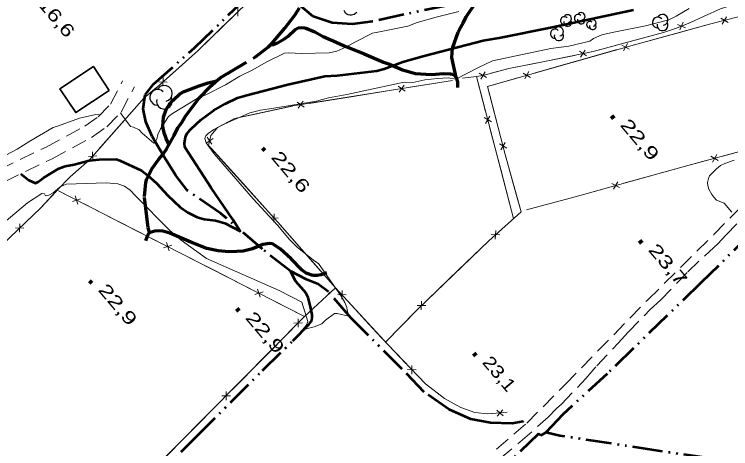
# Model space of a CAD drawing. Extents: x 386081 to 389416, y 5130568 to 5134082.
# Drawn here: x 388320.2 to 388488, y 5132269.6 to 5132371.2 of the extents above; entities that cross this region are included whole.
import ezdxf

# ---------------------------------------------------------------- set-up
doc = ezdxf.new("R2010")
doc.units = 0
doc.header["$LTSCALE"] = 1.2
for name, pattern in [('DASH_DOUBLE_DOT', [9.2, 5, -1.2, 0.3, -1.2, 0.3, -1.2]), ('LONG_DASHED', [7.5, 6, -1.5]), ('MEDIUM_DASHED', [4.5, 3, -1.5])]:
    doc.linetypes.add(name, pattern=pattern)
for name, color, linetype, lineweight in [('1', 7, 'Continuous', 53), ('19', 7, 'Continuous', 13), ('2', 7, 'Continuous', 13), ('22', 7, 'Continuous', 13), ('26', 7, 'Continuous', 35), ('3', 7, 'Continuous', 140), ('31', 7, 'Continuous', 70), ('37', 7, 'Continuous', 13), ('4', 7, 'DASH_DOUBLE_DOT', 53), ('44', 7, 'Continuous', 25)]:
    doc.layers.add(name, color=color, linetype=linetype, lineweight=lineweight)

msp = doc.modelspace()

# ---------------------------------------------------------------- linework, layer by layer
at = {"layer": '1'}
msp.add_lwpolyline([(388321.81, 5132333.93), (388323.68, 5132332.45), (388325.2, 5132331.73), (388325.8, 5132332), (388327.1, 5132332.95), (388330.67, 5132335.19), (388332.19, 5132335.72), (388334.25, 5132336.09), (388337.79, 5132337.05), (388340.11, 5132337.3), (388344.08, 5132337.34), (388344.95, 5132337.01), (388350.02, 5132334.68), (388351.47, 5132333.62), (388353.63, 5132331.62), (388356.12, 5132328.9), (388359.06, 5132326.13), (388360.89, 5132324.88), (388363.09, 5132323.76), (388364.69, 5132323.34), (388367.37, 5132322.97), (388369.54, 5132322.34), (388373.18, 5132320.48), (388371.4, 5132323.21), (388366.32, 5132330.62), (388360.2, 5132340.17), (388360.1, 5132341.05), (388360.31, 5132342.54), (388360.75, 5132343.41), (388361.69, 5132344.46), (388363.96, 5132346.54), (388366.9, 5132348.73), (388369.6, 5132350.33), (388372.5, 5132351.66), (388374.72, 5132352.33), (388384.32, 5132354.84), (388392.98, 5132356.73), (388395.9, 5132356.95), (388405.13, 5132358), (388406.84, 5132358.5), (388411.28, 5132360.12), (388416.21, 5132361.51), (388430.07, 5132365.12), (388433.84, 5132365.76), (388446.18, 5132368.2), (388465.26, 5132372.33)], dxfattribs=at)
at = {"layer": '19', "linetype": 'MEDIUM_DASHED'}
for points in [[(388433.15, 5132269.44), (388440.28, 5132275.55), (388449.32, 5132284.68), (388468.6, 5132304.42), (388484.08, 5132319.68), (388490.94, 5132326.69), (388492.2, 5132328.1), (388497.65, 5132333.69), (388498.85, 5132335.04), (388502.74, 5132339.76), (388503.52, 5132340.93), (388506.74, 5132347.53), (388510.38, 5132354.19), (388512.65, 5132358.95), (388516.29, 5132365.74), (388518.43, 5132370.74), (388520.93, 5132375.75)], [(388434.05, 5132267.25), (388438.71, 5132271.19), (388445.26, 5132276.93), (388447.24, 5132278.97), (388448.39, 5132280.02), (388454.11, 5132286), (388456.64, 5132288.96), (388461.71, 5132294.27), (388463.99, 5132296.85), (388469.17, 5132302.15), (388471.57, 5132304.37), (388478, 5132310.95), (388483.04, 5132315.76), (388485.02, 5132317.54), (388486.94, 5132319.63), (388492.1, 5132324.92), (388500.14, 5132333.15), (388501.82, 5132334.75), (388504.03, 5132337.39), (388505.94, 5132340.57), (388512.21, 5132352.61), (388521.87, 5132372.52)], [(388303.91, 5132329.34), (388311.87, 5132332.55), (388327.69, 5132340.18), (388336.73, 5132345.03), (388339.89, 5132347.29), (388342.75, 5132350.18), (388345.62, 5132355.67)], [(388305.09, 5132326.5), (388309.27, 5132328.24), (388313.1, 5132329.73), (388329.09, 5132337.44), (388338.35, 5132342.41), (388341.89, 5132344.94), (388345.25, 5132348.33), (388348.36, 5132354.26)]]:
    msp.add_lwpolyline(points, dxfattribs=at)
at = {"layer": '2'}
for points in [[(388345.13, 5132348.21), (388345.41, 5132347.71), (388347.44, 5132344.99), (388348.18, 5132344.83), (388349.5, 5132344.17), (388350.18, 5132343.46), (388352.92, 5132341.09), (388353.3, 5132341.37), (388353.64, 5132342.04), (388353.83, 5132343.09), (388354.5, 5132344.45), (388356.34, 5132347.34), (388357.31, 5132348.01), (388363.05, 5132351.54), (388365.11, 5132352.42), (388369.7, 5132354.74), (388373.08, 5132356.79), (388376.14, 5132358.24), (388379.2, 5132360.01), (388383.55, 5132362.12), (388384.57, 5132362.2), (388387.48, 5132362.08), (388393.97, 5132362.2), (388395.77, 5132362.65), (388397.91, 5132363.54), (388399.97, 5132364.76), (388404.12, 5132366.84), (388405.42, 5132367.04), (388412.45, 5132368.48), (388414.6, 5132369.3), (388419.01, 5132370.61), (388424.33, 5132371.88)], [(388384.69, 5132318.53), (388381.85, 5132321.9), (388376.22, 5132328.07), (388367.03, 5132338.59), (388365.19, 5132341.16), (388364.87, 5132342.17), (388365.08, 5132342.78), (388365.63, 5132343.34), (388367, 5132344.3), (388369.56, 5132345.59), (388375.37, 5132348.19), (388377.9, 5132348.83), (388380.55, 5132349.18), (388390.99, 5132350.91), (388393.83, 5132351.69), (388398.14, 5132352.51), (388411.52, 5132355.4), (388413.55, 5132355.3), (388416.39, 5132355.88), (388419.35, 5132356.21), (388421.89, 5132356.36), (388423.64, 5132356.07), (388428.95, 5132358.8), (388432.24, 5132360.35), (388445.91, 5132363.26), (388450.11, 5132363.79), (388455.06, 5132364.99), (388455.92, 5132365.58), (388457.85, 5132366.41), (388460.25, 5132367), (388468.11, 5132368.54), (388473.53, 5132369.96), (388475.27, 5132370.78), (388478.34, 5132372.61)], [(388318.23, 5132338.25), (388320.9, 5132339.66), (388323.87, 5132341.58), (388329.36, 5132344.76), (388330.57, 5132345.11), (388335.54, 5132346.91), (388339.33, 5132347.76), (388340.29, 5132347.69)], [(388488.32, 5132324.92), (388486.47, 5132327.01), (388484.74, 5132327.77), (388484.06, 5132328.45), (388483.58, 5132329.06), (388482.91, 5132330.33), (388482.67, 5132331.18), (388482.61, 5132331.85), (388482.84, 5132332.82), (388483.08, 5132333.43), (388484.7, 5132335.09), (388485.66, 5132335.83), (388486.62, 5132336.33), (388488.85, 5132337.14)], [(388314.83, 5132320.05), (388323.35, 5132327.09), (388326.73, 5132329.34), (388327.29, 5132329.22), (388327.58, 5132328.76), (388328.32, 5132328.88), (388329.38, 5132329.5), (388331.02, 5132330.83), (388332.38, 5132331.53), (388341.74, 5132331.83), (388344.53, 5132331.54), (388346.06, 5132331.04), (388347.38, 5132330.09), (388348.6, 5132328.76), (388356.69, 5132320.62), (388359.33, 5132318.42), (388365.23, 5132314.12), (388382.29, 5132306.61), (388387.62, 5132303.87), (388388.99, 5132299.38), (388388.59, 5132298.4), (388387.72, 5132297.4), (388390.47, 5132298.09), (388392.27, 5132298.84), (388393.12, 5132299.67), (388395.26, 5132301.23), (388395.84, 5132301.24), (388398.56, 5132300.63), (388398.2, 5132302), (388398.14, 5132302.59), (388397.66, 5132303.82), (388396.76, 5132305.28), (388391.52, 5132312.95), (388390.65, 5132313.51), (388386.55, 5132316.68), (388384.69, 5132318.53)]]:
    msp.add_lwpolyline(points, dxfattribs=at)
at = {"layer": '22', "linetype": 'LONG_DASHED', "lineweight": 70}
for points in [[(388423.73, 5132356.44), (388422.69, 5132361.14), (388422.85, 5132363.36), (388424.22, 5132367.07), (388424.56, 5132367.81), (388425.39, 5132369.17), (388426.09, 5132370.65), (388428.47, 5132374.23), (388429.44, 5132376.2), (388430.28, 5132377.31), (388431.92, 5132378.49), (388433.85, 5132380.34), (388434.7, 5132380.96)], [(388351.9, 5132320.02), (388351.85, 5132320.52), (388351.6, 5132321.25), (388350.74, 5132328.64), (388351.04, 5132331.89), (388351.25, 5132332.75), (388352.44, 5132335.09), (388354.11, 5132337.38), (388355.02, 5132338.43), (388355.86, 5132339.72), (388357.65, 5132342.86), (388358.56, 5132344.65), (388359.47, 5132345.95), (388360.31, 5132347.42), (388363.41, 5132351.45), (388366.42, 5132354.61), (388367.49, 5132355.61), (388368.46, 5132356.35), (388376.75, 5132361.28), (388379.78, 5132363.64), (388380.57, 5132364.44), (388383.6, 5132368.02), (388385.94, 5132371.05), (388387.07, 5132372.73)], [(388380.25, 5132364.11), (388380.94, 5132364.2), (388381.73, 5132364.51), (388383.55, 5132365.51), (388384.4, 5132366.13), (388386.03, 5132367.68), (388386.76, 5132368.05), (388387.55, 5132368.12), (388388.34, 5132368.07), (388390.65, 5132367.11), (388392.6, 5132366.02), (388395.6, 5132364.76), (388397.32, 5132363.91), (388402.21, 5132362.03), (388406.75, 5132360.03), (388408.13, 5132359.55), (388411.2, 5132358.27), (388414.21, 5132357.38), (388417.89, 5132357.15), (388420.81, 5132357.42), (388422.39, 5132357.31), (388422.87, 5132357.2), (388423.29, 5132357.02), (388423.73, 5132356.44), (388424.04, 5132355.43), (388424.04, 5132354.09)], [(388356.47, 5132340.84), (388355.82, 5132342.19), (388355.37, 5132343.48), (388355.03, 5132345.01), (388355.18, 5132347.16), (388355.79, 5132348.95), (388356.63, 5132350.18), (388357.48, 5132351.17), (388359.03, 5132352.66), (388360.01, 5132353.16), (388363.53, 5132354.54), (388365.66, 5132355.24), (388367.62, 5132355.71)], [(388393.39, 5132310.75), (388392.04, 5132310.24), (388391.17, 5132310.11), (388390.17, 5132310.09), (388388.57, 5132310.68), (388387.66, 5132311.35), (388385.07, 5132314), (388382.55, 5132316.36), (388380.71, 5132317.56), (388380.04, 5132317.62), (388378.44, 5132317.35), (388376.01, 5132316.35), (388373.86, 5132315.84), (388372.4, 5132315.7), (388370.49, 5132315.69), (388367.97, 5132315.91), (388365.36, 5132316.43), (388361.56, 5132317.92), (388356.7, 5132320.02), (388355.03, 5132320.49), (388354, 5132320.54), (388353.12, 5132320.47), (388352.64, 5132320.35), (388352.09, 5132320.16), (388351.67, 5132319.85), (388351.43, 5132319.48), (388350.97, 5132318.25)]]:
    msp.add_lwpolyline(points, dxfattribs=at)
at = {"layer": '26'}
for p, q in [((388439.34, 5132276), (388439.42, 5132276.06)), ((388439.47, 5132275.84), (388439.34, 5132276)), ((388439.47, 5132275.84), (388439.55, 5132275.91)), ((388442.96, 5132273.02), (388442.89, 5132273.08)), ((388442.96, 5132273.02), (388442.89, 5132273.08)), ((388443.1, 5132273.16), (388442.96, 5132273.02)), ((388443.1, 5132273.16), (388442.96, 5132273.02)), ((388443.1, 5132273.16), (388443.03, 5132273.23)), ((388443.1, 5132273.16), (388443.03, 5132273.23))]:
    msp.add_line(p, q, dxfattribs=at)
at = {"layer": '3'}
for p, q in [((388460.14, 5132347.51), (388460.65, 5132346.9)), ((388378.39, 5132339.95), (388378.9, 5132339.34)), ((388466.71, 5132318.27), (388467.22, 5132317.66)), ((388337.87, 5132308.9), (388338.38, 5132308.29)), ((388372.36, 5132302.36), (388372.87, 5132301.75)), ((388427.84, 5132291.94), (388428.35, 5132291.33))]:
    msp.add_line(p, q, dxfattribs=at)
at = {"layer": '31', "lineweight": 35}
msp.add_lwpolyline([(388342.47, 5132353.44), (388334.65, 5132348.25), (388330.94, 5132353.83), (388338.76, 5132359.01)], close=True, dxfattribs=at)
at = {"layer": '37'}
for p, q in [((388372.58, 5132372.85), (388372.56, 5132370.85)), ((388371.14, 5132370.45), (388364.01, 5132363.44)), ((388487.41, 5132369.32), (388485.69, 5132370.34)), ((388486.04, 5132368.97), (388487.05, 5132370.69)), ((388475.61, 5132368.89), (388477.45, 5132368.1)), ((388476.93, 5132369.41), (388476.13, 5132367.58)), ((388464.26, 5132363.05), (388462.51, 5132364.02)), ((388462.9, 5132362.66), (388463.88, 5132364.41)), ((388451.85, 5132360.26), (388461.47, 5132362.99)), ((388452.6, 5132362.59), (388454.27, 5132361.49)), ((388453.98, 5132362.88), (388452.88, 5132361.2)), ((388442.23, 5132357.53), (388451.85, 5132360.26)), ((388355.14, 5132356.43), (388355.02, 5132354.43)), ((388428.46, 5132356.71), (388425.22, 5132356.33)), ((388428.46, 5132356.71), (388425.22, 5132356.33)), ((388429.12, 5132357.47), (388430.85, 5132356.45)), ((388430.49, 5132357.82), (388429.48, 5132356.1)), ((388441.18, 5132356.49), (388439.43, 5132357.47)), ((388439.81, 5132356.11), (388440.79, 5132357.86)), ((388354.08, 5132355.48), (388356.08, 5132355.37)), ((388422.84, 5132355.76), (388412.97, 5132354.18)), ((388409.02, 5132353.55), (388399.14, 5132351.97)), ((388410.18, 5132354.45), (388411.8, 5132353.28)), ((388411.58, 5132354.68), (388410.4, 5132353.06)), ((388399.14, 5132351.97), (388389.27, 5132350.39)), ((388434.23, 5132342.34), (388431.71, 5132352.01)), ((388385.32, 5132349.75), (388375.54, 5132347.64)), ((388386.48, 5132350.67), (388388.1, 5132349.49)), ((388387.88, 5132350.89), (388386.7, 5132349.27)), ((388346.55, 5132347.03), (388339.92, 5132339.54)), ((388430.26, 5132347.06), (388431.99, 5132346.05)), ((388430.62, 5132345.69), (388431.63, 5132347.42)), ((388431.64, 5132344.62), (388434.18, 5132334.95)), ((388365.15, 5132341.12), (388366.83, 5132342.21)), ((388365.44, 5132342.51), (388366.53, 5132340.83)), ((388366.33, 5132339.91), (388373.03, 5132332.49)), ((388435.6, 5132339.89), (388433.87, 5132340.91)), ((388435.24, 5132341.26), (388434.23, 5132339.54)), ((388495.83, 5132340.67), (388486.18, 5132338.07)), ((388337.6, 5132337.98), (388339.59, 5132338.1)), ((388338.53, 5132339.04), (388338.66, 5132337.04)), ((388483.38, 5132338.05), (388485.11, 5132337.05)), ((388484.75, 5132338.41), (388483.75, 5132336.68)), ((388434.18, 5132334.95), (388436.72, 5132325.28)), ((388472.67, 5132334.4), (388463.03, 5132331.72)), ((388373.03, 5132332.49), (388379.73, 5132325.06)), ((388460.23, 5132331.68), (388461.98, 5132330.7)), ((388461.6, 5132332.06), (388460.61, 5132330.32)), ((388388.24, 5132300.51), (388330.28, 5132330.08)), ((388333.01, 5132328.69), (388330.28, 5132330.08)), ((388335.75, 5132328.09), (388333.84, 5132327.47)), ((388334.48, 5132328.73), (388335.1, 5132326.82)), ((388449.54, 5132328), (388440.2, 5132325.49)), ((388345.48, 5132322.32), (388336.58, 5132326.87)), ((388381.01, 5132322.58), (388381.12, 5132324.58)), ((388380.07, 5132323.63), (388382.06, 5132323.53)), ((388320.5, 5132321.25), (388322.5, 5132321.2)), ((388321.52, 5132322.23), (388321.47, 5132320.23)), ((388354.39, 5132317.78), (388345.48, 5132322.32)), ((388382.4, 5132322.09), (388389.01, 5132314.58)), ((388433.95, 5132319.6), (388431.95, 5132319.71)), ((388432.89, 5132318.65), (388433, 5132320.65)), ((388355.86, 5132317.82), (388356.48, 5132315.92)), ((388357.12, 5132317.18), (388355.22, 5132316.56)), ((388366.86, 5132311.42), (388357.95, 5132315.96)), ((388375.77, 5132306.87), (388366.86, 5132311.42)), ((388417.03, 5132304.46), (388424.24, 5132311.39)), ((388378.5, 5132306.27), (388376.6, 5132305.65)), ((388377.24, 5132306.92), (388377.86, 5132305.01)), ((388396.93, 5132304.61), (388397.02, 5132306.61)), ((388388.24, 5132300.51), (388379.33, 5132305.05)), ((388395.98, 5132305.65), (388397.98, 5132305.57)), ((388398.33, 5132304.14), (388405.1, 5132296.78)), ((388416.59, 5132303.06), (388414.59, 5132303.1)), ((388415.57, 5132302.08), (388415.61, 5132304.08)), ((388407.15, 5132294.55), (388414.17, 5132301.68)), ((388386.75, 5132300.01), (388386.76, 5132298.01)), ((388385.75, 5132299), (388387.75, 5132299.01)), ((388385.34, 5132297.59), (388378.31, 5132290.48)), ((388378.31, 5132290.48), (388371.27, 5132283.38)), ((388412.34, 5132288.08), (388414.35, 5132288.04)), ((388413.32, 5132287.06), (388413.37, 5132289.06)), ((388369.86, 5132282.96), (388369.87, 5132280.95)), ((388368.86, 5132281.95), (388370.86, 5132281.96)), ((388368.45, 5132280.54), (388361.42, 5132273.43)), ((388434.77, 5132277.28), (388433.27, 5132278.61)), ((388433.35, 5132277.2), (388434.69, 5132278.69)), ((388361.42, 5132273.43), (388354.38, 5132266.33))]:
    msp.add_line(p, q, dxfattribs=at)
for points in [[(388421.58, 5132429.13), (388427.77, 5132423.13), (388420.7, 5132416.01), (388407.19, 5132402.72), (388377.8, 5132376.98), (388363.33, 5132362.78), (388353.67, 5132354.17), (388350.69, 5132351.7), (388337.83, 5132337.18), (388333.32, 5132333.21), (388330.28, 5132330.08), (388326.39, 5132325.88), (388315.64, 5132315.66), (388287.34, 5132289.38), (388274.37, 5132276.61), (388241.34, 5132245.54), (388210.15, 5132215.49), (388182.78, 5132188.63), (388143.46, 5132150.83), (388146.1, 5132148.16), (388157.43, 5132137.11), (388188.82, 5132104.51), (388222.63, 5132137.63), (388247.55, 5132161.83)], [(388487.57, 5132373.17), (388485.61, 5132372.52), (388481.82, 5132370.85), (388478.43, 5132369.25), (388475.13, 5132367.94), (388472.29, 5132367.01), (388455.85, 5132362.54), (388444.84, 5132360.26), (388436.08, 5132358.54), (388429.94, 5132356.95)], [(388487.57, 5132373.17), (388485.61, 5132372.52), (388481.82, 5132370.85), (388478.43, 5132369.25), (388478.39, 5132369.23)], [(388407.15, 5132294.55), (388414.74, 5132302.26), (388431.37, 5132318.24), (388438.95, 5132325.02), (388435.24, 5132338.45), (388431.1, 5132354.37), (388465.48, 5132364.13), (388483.03, 5132368.91), (388489.76, 5132370.67), (388497.89, 5132341.22), (388476.57, 5132335.48), (388451.63, 5132328.56), (388440.2, 5132325.49)], [(388474.96, 5132366.71), (388483.03, 5132368.91), (388484.61, 5132369.32)], [(388474.66, 5132367.79), (388472.29, 5132367.01), (388465.05, 5132365.04)], [(388465.31, 5132364.08), (388465.48, 5132364.13), (388474.96, 5132366.71)], [(388465.05, 5132365.04), (388455.85, 5132362.54), (388455.39, 5132362.44)], [(388364.01, 5132363.44), (388363.33, 5132362.78), (388356.57, 5132356.76)], [(388451.47, 5132361.63), (388444.84, 5132360.26), (388441.67, 5132359.64)], [(388441.67, 5132359.64), (388436.08, 5132358.54), (388431.92, 5132357.46)], [(388429.94, 5132356.95), (388428.46, 5132356.71), (388437.2, 5132323.46)], [(388429.94, 5132356.95), (388428.46, 5132356.71), (388430.62, 5132348.49)], [(388431.71, 5132352.01), (388431.1, 5132354.37), (388438.38, 5132356.44)], [(388422.84, 5132355.76), (388385.48, 5132349.79), (388371.8, 5132346.83), (388367.83, 5132344.74), (388366.24, 5132342.86), (388365.75, 5132340.55), (388381.94, 5132322.61), (388395.46, 5132307.26), (388407.79, 5132293.86), (388416.53, 5132284.74), (388421.01, 5132281.33), (388424.83, 5132279.21), (388428.11, 5132278.08), (388431.14, 5132277.78), (388434.12, 5132277.95), (388435.68, 5132278.17)], [(388353.58, 5132354.1), (388350.69, 5132351.7), (388346.55, 5132347.03)], [(388375.54, 5132347.64), (388371.8, 5132346.83), (388367.83, 5132344.74), (388366.74, 5132343.46)], [(388437.9, 5132328.83), (388435.24, 5132338.45), (388435.24, 5132338.46)], [(388337.2, 5132336.62), (388333.32, 5132333.21), (388330.28, 5132330.08), (388329.96, 5132329.73)], [(388482.32, 5132337.03), (388476.57, 5132335.48), (388472.67, 5132334.4)], [(388329.96, 5132329.73), (388326.39, 5132325.88), (388322.95, 5132322.61)], [(388459.18, 5132330.65), (388451.63, 5132328.56), (388449.54, 5132328)], [(388434.44, 5132320.99), (388438.95, 5132325.02), (388437.9, 5132328.83)], [(388424.24, 5132311.39), (388431.37, 5132318.24), (388431.46, 5132318.32)], [(388389.01, 5132314.58), (388395.46, 5132307.26), (388395.62, 5132307.08)], [(388395.46, 5132307.26), (388388.24, 5132300.51), (388342.87, 5132254.71), (388294.81, 5132207.2), (388253.65, 5132167.73)], [(388395.46, 5132307.26), (388388.24, 5132300.51), (388388.16, 5132300.43)], [(388405.1, 5132296.78), (388407.79, 5132293.86), (388411.96, 5132289.51)], [(388414.73, 5132286.62), (388416.53, 5132284.74), (388421.01, 5132281.33), (388422.56, 5132280.47)], [(388422.56, 5132280.47), (388424.83, 5132279.21), (388428.11, 5132278.08), (388431.14, 5132277.78), (388432.02, 5132277.83)]]:
    msp.add_lwpolyline(points, dxfattribs=at)
at = {"layer": '4'}
for points in [[(388555.7, 5132410.87), (388548.31, 5132409.08), (388539.26, 5132407.17), (388529.14, 5132404.88), (388522.41, 5132402.59), (388516.2, 5132399.46), (388509.59, 5132395.92), (388502.1, 5132392.15), (388488.46, 5132387.3), (388477.06, 5132384.21), (388464.51, 5132381.09), (388448.55, 5132377.76), (388422.19, 5132373.38), (388411.46, 5132371.2), (388404.14, 5132369.59), (388399.34, 5132368.92), (388394.7, 5132369.24), (388390.24, 5132370.72), (388385.87, 5132374.43), (388383.76, 5132376.34), (388382.41, 5132378.01), (388380.54, 5132381.15)], [(388439.41, 5132275.92), (388436.88, 5132275.49), (388431.8, 5132275.63), (388427.17, 5132276.51), (388422.11, 5132278.76), (388416.23, 5132282.84), (388411.02, 5132288.28), (388399.07, 5132300.19), (388393.81, 5132306.29), (388391.44, 5132308.05), (388388.7, 5132309.18), (388384.91, 5132311.11), (388378.36, 5132316.26), (388368.6, 5132324.66), (388360.62, 5132330.15), (388358.11, 5132333.51), (388355.35, 5132337.87), (388352.51, 5132342.67), (388351.05, 5132346.09), (388350.46, 5132349.12), (388350.92, 5132352.41), (388352.87, 5132354.92), (388362.43, 5132363.37), (388378.42, 5132378.86)], [(388493.02, 5132320.15), (388481.1, 5132308.45), (388459.07, 5132287.09), (388448.68, 5132277.55), (388444.71, 5132273.34)], [(388256.78, 5132168.84), (388264.45, 5132176.53), (388280.14, 5132191.49), (388298.2, 5132209.13), (388307.08, 5132217.4), (388312.49, 5132222.79), (388316.69, 5132226.72), (388335.98, 5132245.3), (388363.04, 5132272.58), (388378.38, 5132287.87), (388385.51, 5132294.82), (388389.33, 5132298.71), (388389.72, 5132299.25), (388389.9, 5132299.67), (388389.99, 5132300.25), (388389.98, 5132300.88), (388389.72, 5132302.47), (388389.1, 5132304.99), (388388.49, 5132306.05), (388388.09, 5132306.57), (388386.18, 5132308.75), (388384.91, 5132311.11)], [(388587.46, 5132257.12), (388586.11, 5132257.44), (388585.89, 5132257.42), (388585.35, 5132257.19), (388583.76, 5132255.96), (388580.78, 5132254.5), (388580.27, 5132254.32), (388577.39, 5132253.94), (388567.92, 5132256.03), (388564, 5132256.41), (388537.79, 5132260.15), (388504.83, 5132264.13), (388471.01, 5132269.09), (388448.02, 5132272.63), (388444.71, 5132273.34), (388443.56, 5132272.66), (388443.03, 5132273.09), (388435.33, 5132265.76), (388424.62, 5132255.07), (388410.38, 5132241.54), (388397.18, 5132229.28), (388367.36, 5132199.41), (388354.91, 5132187.32)]]:
    msp.add_lwpolyline(points, dxfattribs=at)
at = {"layer": '44'}
msp.add_lwpolyline([(388400.45, 5132371.77), (388400.18, 5132371.45), (388399.84, 5132371.23), (388399.54, 5132371.09), (388399.19, 5132371.04), (388398.82, 5132371.05), (388398.46, 5132371.16), (388398.15, 5132371.28), (388397.88, 5132371.51), (388397.64, 5132371.79), (388397.47, 5132372.11)], dxfattribs=at)
for centre, radius, start, end in [((388453.036, 5132370.778), 0.875, 282.26917, 149.72626), ((388449.059, 5132369.791), 0.907, 44.11537, 269.80396), ((388449.839, 5132370.244), 0.907, 282.26917, 149.72626), ((388452.283, 5132370.34), 0.875, 44.11537, 269.80396), ((388453.036, 5132369.902), 0.875, 166.93686, 29.62122), ((388455.721, 5132369.222), 0.769, 282.26917, 149.72626), ((388470.968, 5132369.319), 1.27, 44.11537, 269.80396), ((388472.06, 5132369.954), 1.27, 282.26917, 149.72626), ((388447.789, 5132367.242), 1.075, 282.26917, 149.72626), ((388449.839, 5132369.337), 0.907, 166.93686, 29.62122), ((388455.06, 5132368.837), 0.769, 44.11537, 269.80396), ((388455.721, 5132368.453), 0.769, 166.93686, 29.62122), ((388472.06, 5132368.684), 1.27, 166.93686, 29.62122), ((388446.864, 5132366.704), 1.075, 44.11537, 269.80396), ((388447.789, 5132366.167), 1.075, 166.93686, 29.62122), ((388353.803, 5132351.832), 1.846, 44.11537, 269.80396), ((388353.803, 5132351.832), 1.846, 44.11537, 269.80396), ((388355.391, 5132352.755), 1.846, 282.26917, 149.72626), ((388355.391, 5132352.755), 1.846, 282.26917, 149.72626), ((388355.391, 5132350.909), 1.846, 166.93686, 29.62122), ((388355.391, 5132350.909), 1.846, 166.93686, 29.62122)]:
    msp.add_arc(centre, radius, start, end, dxfattribs=at)

# ---------------------------------------------------------------- texts
at = {"layer": '3'}
for s, width, p in [('16,6   ', 1.35, (388325.6, 5132373.53)), ('22,9   ', 1.45, (388461.97, 5132345.29)), ('22,6   ', 1.45, (388380.22, 5132337.73)), ('23,7   ', 1.45, (388468.54, 5132316.05)), ('22,9   ', 1.45, (388339.7, 5132306.68)), ('22,9   ', 1.45, (388374.19, 5132300.14)), ('23,1   ', 1.2, (388429.67, 5132289.72))]:
    msp.add_text(s, height=3, rotation=310.294, dxfattribs=dict(at, width=width)).set_placement(p)

doc.saveas('drawing.dxf')
